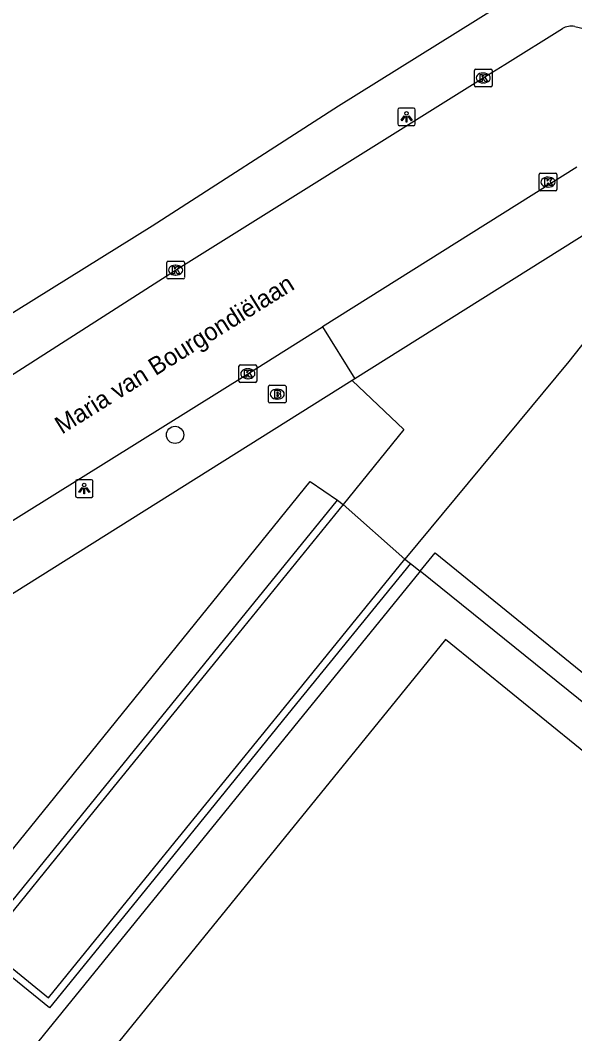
# Model space of a CAD drawing. Extents: x 159675 to 160530, y 382179 to 382901.
# Drawn here: x 160339.1 to 160370.5, y 382745.9 to 382803.2 of the extents above; entities that cross this region are included whole.
import ezdxf

# ---------------------------------------------------------------- set-up
doc = ezdxf.new("R2010")
doc.units = 0
for name, color, linetype in [('IMGEO_Boom', 7, 'Continuous'), ('IMGEO_Brandkraan', 7, 'Continuous'), ('IMGEO_Haag', 7, 'Continuous'), ('IMGEO_Kolk', 7, 'Continuous'), ('IMGEO_Lichtpunt', 7, 'Continuous'), ('IMGEO_Muur', 7, 'Continuous'), ('IMGEO_Openbare_ruimte_label', 7, 'Continuous'), ('IMGEO_Pand', 7, 'Continuous'), ('IMGEO_Rijbaan_lokaal_gesloten', 7, 'Continuous'), ('IMGEO_Rijbaan_lokaal_open', 7, 'Continuous'), ('IMGEO_Voetpad_open', 7, 'Continuous')]:
    doc.layers.add(name, color=color, linetype=linetype)

msp = doc.modelspace()

# ---------------------------------------------------------------- linework, layer by layer
at = {"layer": 'IMGEO_Boom'}
msp.add_circle((160347.837, 382779.78), 0.489, dxfattribs=at)
at = {"layer": 'IMGEO_Brandkraan'}
for p, q in [((160353.117, 382781.657), (160353.117, 382782.509)), ((160353.192, 382782.583), (160354.044, 382782.583)), ((160353.605, 382782.363), (160353.63, 382782.363)), ((160354.118, 382782.509), (160354.118, 382781.657)), ((160353.628, 382781.803), (160353.603, 382781.803)), ((160354.044, 382781.583), (160353.192, 382781.583))]:
    msp.add_line(p, q, dxfattribs=at)
for points in [[(160353.117, 382781.657), (160353.117, 382782.509)], [(160353.192, 382782.583), (160354.044, 382782.583)], [(160353.465, 382782.283), (160353.465, 382781.883), (160353.678, 382781.883)], [(160353.696, 382782.283), (160353.465, 382782.283)], [(160353.644, 382782.202), (160353.59, 382782.202), (160353.59, 382782.126)], [(160354.118, 382782.509), (160354.118, 382781.657)], [(160353.59, 382782.126), (160353.643, 382782.126)], [(160353.652, 382782.05), (160353.59, 382782.05), (160353.59, 382781.969)], [(160353.59, 382781.969), (160353.652, 382781.969)], [(160354.044, 382781.583), (160353.192, 382781.583)]]:
    msp.add_lwpolyline(points, dxfattribs=at)
for centre, radius, start, end in [((160353.194, 382782.507), 0.0765, 91.55205, 178.44795), ((160353.194, 382782.507), 0.0765, 91.55205, 178.44795), ((160353.645, 382782.164), 0.0379, 267.82845, 90.93552), ((160353.7, 382782.138), 0.145, 59.4692, 91.53667), ((160353.725, 382782.185), 0.0922, 285.51372, 58.15012), ((160354.042, 382782.507), 0.0765, 1.55205, 88.44795), ((160354.042, 382782.507), 0.0765, 1.55205, 88.44795), ((160353.194, 382781.659), 0.0765, 181.55205, 268.44795), ((160353.194, 382781.659), 0.0765, 181.55205, 268.44795), ((160353.653, 382782.009), 0.0404, 269.87594, 90.50774), ((160353.684, 382782.134), 0.251, 268.66757, 293.53466), ((160353.73, 382781.993), 0.105, 301.31148, 78.98903), ((160354.042, 382781.659), 0.0765, 271.55205, 358.44795), ((160354.042, 382781.659), 0.0765, 271.55205, 358.44795)]:
    msp.add_arc(centre, radius, start, end, dxfattribs=at)
for centre, major_axis, ratio, start_param, end_param in [((160353.604, 382782.083), (-0.387, 0.002), 0.722429, 4.712389, 7.853982), ((160353.629, 382782.083), (-0.39, 0.002), 0.717154, 1.570796, 4.712389)]:
    msp.add_ellipse(centre, major_axis=major_axis, ratio=ratio, start_param=start_param, end_param=end_param, dxfattribs=at)
at = {"layer": 'IMGEO_Haag'}
msp.add_lwpolyline([(160361.7, 382772.057), (160362.549, 382773.102), (160391, 382750), (160407.592, 382736.527), (160392.279, 382717.669)], dxfattribs=at)
at = {"layer": 'IMGEO_Kolk'}
for p, q in [((160364.776, 382799.551), (160364.776, 382800.403)), ((160364.851, 382800.477), (160365.703, 382800.477)), ((160365.264, 382800.257), (160365.289, 382800.257)), ((160365.777, 382800.403), (160365.777, 382799.551)), ((160365.703, 382799.477), (160364.851, 382799.477)), ((160365.287, 382799.697), (160365.262, 382799.697)), ((160368.445, 382793.657), (160368.445, 382794.509)), ((160368.52, 382794.583), (160369.372, 382794.583)), ((160368.933, 382794.363), (160368.958, 382794.363)), ((160369.446, 382794.509), (160369.446, 382793.657)), ((160368.956, 382793.803), (160368.931, 382793.803)), ((160369.372, 382793.583), (160368.52, 382793.583)), ((160347.369, 382788.675), (160347.369, 382789.527)), ((160347.444, 382789.601), (160348.296, 382789.601)), ((160347.857, 382789.381), (160347.882, 382789.381)), ((160348.37, 382789.527), (160348.37, 382788.675)), ((160348.296, 382788.601), (160347.444, 382788.601)), ((160347.88, 382788.821), (160347.855, 382788.821)), ((160351.455, 382782.813), (160351.455, 382783.665)), ((160351.53, 382783.739), (160352.382, 382783.739)), ((160351.943, 382783.519), (160351.968, 382783.519)), ((160352.456, 382783.665), (160352.456, 382782.813)), ((160351.966, 382782.959), (160351.941, 382782.959)), ((160352.382, 382782.739), (160351.53, 382782.739))]:
    msp.add_line(p, q, dxfattribs=at)
for points in [[(160364.776, 382799.551), (160364.776, 382800.403)], [(160364.851, 382800.477), (160365.703, 382800.477)], [(160365.097, 382800.177), (160365.22, 382800.177), (160365.22, 382800.026), (160365.35, 382800.177), (160365.514, 382800.177), (160365.368, 382800.026), (160365.521, 382799.777), (160365.369, 382799.777), (160365.284, 382799.941), (160365.22, 382799.874), (160365.22, 382799.777), (160365.097, 382799.777), (160365.097, 382800.177)], [(160365.777, 382800.403), (160365.777, 382799.551)], [(160365.703, 382799.477), (160364.851, 382799.477)], [(160368.445, 382793.657), (160368.445, 382794.509)], [(160368.52, 382794.583), (160369.372, 382794.583)], [(160368.766, 382794.283), (160368.889, 382794.283), (160368.889, 382794.132), (160369.019, 382794.283), (160369.183, 382794.283), (160369.037, 382794.132), (160369.19, 382793.883), (160369.038, 382793.883), (160368.953, 382794.047), (160368.889, 382793.98), (160368.889, 382793.883), (160368.766, 382793.883), (160368.766, 382794.283)], [(160369.446, 382794.509), (160369.446, 382793.657)], [(160369.372, 382793.583), (160368.52, 382793.583)], [(160347.369, 382788.675), (160347.369, 382789.527)], [(160347.444, 382789.601), (160348.296, 382789.601)], [(160347.69, 382789.301), (160347.813, 382789.301), (160347.813, 382789.15), (160347.943, 382789.301), (160348.107, 382789.301), (160347.961, 382789.15), (160348.114, 382788.901), (160347.962, 382788.901), (160347.877, 382789.065), (160347.813, 382788.998), (160347.813, 382788.901), (160347.69, 382788.901), (160347.69, 382789.301)], [(160348.37, 382789.527), (160348.37, 382788.675)], [(160348.296, 382788.601), (160347.444, 382788.601)], [(160351.455, 382782.813), (160351.455, 382783.665)], [(160351.53, 382783.739), (160352.382, 382783.739)], [(160351.776, 382783.439), (160351.899, 382783.439), (160351.899, 382783.288), (160352.029, 382783.439), (160352.193, 382783.439), (160352.047, 382783.288), (160352.2, 382783.039), (160352.048, 382783.039), (160351.963, 382783.203), (160351.899, 382783.136), (160351.899, 382783.039), (160351.776, 382783.039), (160351.776, 382783.439)], [(160352.456, 382783.665), (160352.456, 382782.813)], [(160352.382, 382782.739), (160351.53, 382782.739)]]:
    msp.add_lwpolyline(points, dxfattribs=at)
for centre, start, end in [((160364.853, 382800.401), 91.55205, 178.44795), ((160364.853, 382800.401), 91.55205, 178.44795), ((160365.701, 382800.401), 1.55205, 88.44795), ((160365.701, 382800.401), 1.55205, 88.44795), ((160364.853, 382799.553), 181.55205, 268.44795), ((160364.853, 382799.553), 181.55205, 268.44795), ((160365.701, 382799.553), 271.55205, 358.44795), ((160365.701, 382799.553), 271.55205, 358.44795), ((160368.522, 382794.507), 91.55205, 178.44795), ((160368.522, 382794.507), 91.55205, 178.44795), ((160369.37, 382794.507), 1.55205, 88.44795), ((160369.37, 382794.507), 1.55205, 88.44795), ((160368.522, 382793.659), 181.55205, 268.44795), ((160368.522, 382793.659), 181.55205, 268.44795), ((160369.37, 382793.659), 271.55205, 358.44795), ((160369.37, 382793.659), 271.55205, 358.44795), ((160347.446, 382789.525), 91.55205, 178.44795), ((160347.446, 382789.525), 91.55205, 178.44795), ((160348.294, 382789.525), 1.55205, 88.44795), ((160348.294, 382789.525), 1.55205, 88.44795), ((160347.446, 382788.677), 181.55205, 268.44795), ((160347.446, 382788.677), 181.55205, 268.44795), ((160348.294, 382788.677), 271.55205, 358.44795), ((160348.294, 382788.677), 271.55205, 358.44795), ((160351.532, 382783.663), 91.55205, 178.44795), ((160351.532, 382783.663), 91.55205, 178.44795), ((160352.38, 382783.663), 1.55205, 88.44795), ((160352.38, 382783.663), 1.55205, 88.44795), ((160351.532, 382782.815), 181.55205, 268.44795), ((160351.532, 382782.815), 181.55205, 268.44795), ((160352.38, 382782.815), 271.55205, 358.44795), ((160352.38, 382782.815), 271.55205, 358.44795)]:
    msp.add_arc(centre, 0.0765, start, end, dxfattribs=at)
for centre, major_axis, ratio, start_param, end_param in [((160365.263, 382799.977), (-0.387, 0.002), 0.722429, 4.712389, 7.853982), ((160365.288, 382799.977), (-0.39, 0.002), 0.717154, 1.570796, 4.712389), ((160368.932, 382794.083), (-0.387, 0.002), 0.722429, 4.712389, 7.853982), ((160368.957, 382794.083), (-0.39, 0.002), 0.717154, 1.570796, 4.712389), ((160347.856, 382789.101), (-0.387, 0.002), 0.722429, 4.712389, 7.853982), ((160347.881, 382789.101), (-0.39, 0.002), 0.717154, 1.570796, 4.712389), ((160351.942, 382783.239), (-0.387, 0.002), 0.722429, 4.712389, 7.853982), ((160351.967, 382783.239), (-0.39, 0.002), 0.717154, 1.570796, 4.712389)]:
    msp.add_ellipse(centre, major_axis=major_axis, ratio=ratio, start_param=start_param, end_param=end_param, dxfattribs=at)
at = {"layer": 'IMGEO_Lichtpunt'}
for p, q in [((160361.34, 382798.273), (160360.532, 382798.273)), ((160361.34, 382798.273), (160360.532, 382798.273)), ((160360.438, 382798.178), (160360.438, 382797.371)), ((160360.438, 382798.178), (160360.438, 382797.371)), ((160361.434, 382797.371), (160361.434, 382798.178)), ((160361.434, 382797.371), (160361.434, 382798.178)), ((160360.532, 382797.277), (160361.34, 382797.277)), ((160360.532, 382797.277), (160361.34, 382797.277)), ((160342.198, 382777.142), (160342.198, 382776.335)), ((160342.198, 382777.142), (160342.198, 382776.335)), ((160343.1, 382777.237), (160342.292, 382777.237)), ((160343.1, 382777.237), (160342.292, 382777.237)), ((160343.194, 382776.335), (160343.194, 382777.142)), ((160343.194, 382776.335), (160343.194, 382777.142)), ((160342.292, 382776.241), (160343.1, 382776.241)), ((160342.292, 382776.241), (160343.1, 382776.241))]:
    msp.add_line(p, q, dxfattribs=at)
for points in [[(160360.812, 382797.842), (160360.851, 382797.814), (160360.663, 382797.552), (160360.625, 382797.579), (160360.812, 382797.842)], [(160360.914, 382797.794), (160360.961, 382797.794), (160360.961, 382797.472), (160360.914, 382797.472), (160360.914, 382797.794)], [(160361.024, 382797.814), (160361.062, 382797.841), (160361.249, 382797.579), (160361.21, 382797.551), (160361.024, 382797.814)], [(160342.572, 382776.806), (160342.611, 382776.778), (160342.423, 382776.516), (160342.385, 382776.543), (160342.572, 382776.806)], [(160342.674, 382776.758), (160342.721, 382776.758), (160342.721, 382776.436), (160342.674, 382776.436), (160342.674, 382776.758)], [(160342.784, 382776.778), (160342.822, 382776.805), (160343.009, 382776.543), (160342.97, 382776.515), (160342.784, 382776.778)]]:
    msp.add_lwpolyline(points, dxfattribs=at)
for centre in [(160360.937, 382797.976), (160342.697, 382776.94)]:
    msp.add_circle(centre, 0.0994, dxfattribs=at)
for centre, start, end in [((160360.532, 382798.178), 90, 180), ((160360.532, 382798.178), 90, 180), ((160361.34, 382798.178), 0, 90), ((160361.34, 382798.178), 0, 90), ((160360.532, 382797.371), 180, 270), ((160360.532, 382797.371), 180, 270), ((160361.34, 382797.371), 270, 0), ((160361.34, 382797.371), 270, 360), ((160342.292, 382777.142), 90, 180), ((160342.292, 382777.142), 90, 180), ((160343.1, 382777.142), 0, 90), ((160343.1, 382777.142), 0, 90), ((160342.292, 382776.335), 180, 270), ((160342.292, 382776.335), 180, 270), ((160343.1, 382776.335), 270, 0), ((160343.1, 382776.335), 270, 360)]:
    msp.add_arc(centre, 0.0946, start, end, dxfattribs=at)
at = {"layer": 'IMGEO_Muur'}
for points in [[(160361.152, 382772.498), (160354.469, 382764.27), (160346.876, 382754.921), (160340.732, 382747.355), (160336.491, 382750.798), (160342.534, 382758.239), (160350.325, 382767.832), (160357.031, 382776.089)], [(160357.031, 382776.089), (160357.342, 382775.837)], [(160357.342, 382775.837), (160350.728, 382767.693), (160342.756, 382757.877), (160337.054, 382750.856), (160340.673, 382747.917), (160346.445, 382755.024), (160354.269, 382764.658), (160360.841, 382772.75)], [(160360.841, 382772.75), (160361.152, 382772.498)]]:
    msp.add_lwpolyline(points, dxfattribs=at)
at = {"layer": 'IMGEO_Pand'}
msp.add_lwpolyline([(160360.202, 382686.777), (160373.514, 382703.17), (160373.99, 382702.783), (160379.13, 382709.111), (160381.203, 382707.428), (160385.383, 382712.576), (160383.354, 382714.223), (160388.465, 382720.517), (160387.964, 382720.924), (160401.236, 382737.269), (160363.137, 382768.208), (160322.118, 382717.701), (160360.202, 382686.777)], dxfattribs=at)
at = {"layer": 'IMGEO_Rijbaan_lokaal_gesloten'}
msp.add_lwpolyline([(160357.342, 382775.837), (160360.841, 382772.75)], dxfattribs=at)
at = {"layer": 'IMGEO_Rijbaan_lokaal_open'}
for points in [[(160370.455, 382802.888), (160372.3, 382802.456)], [(160233.3, 382717.459), (160266.649, 382738.205), (160285.322, 382750), (160319.266, 382771.031), (160333.21, 382779.724), (160347.87, 382789.101), (160365.277, 382799.977), (160366.508, 382800.739), (160369.756, 382802.778)], [(160370.568, 382794.923), (160356.181, 382785.891)], [(160372.353, 382791.952), (160358.012, 382782.948)], [(160376.092, 382786.468), (160374.354, 382789.275), (160370.125, 382783.939), (160360.841, 382772.75)], [(160282.226, 382739.647), (160298.781, 382750), (160329.129, 382768.971), (160334.603, 382772.418), (160351.956, 382783.239), (160356.181, 382785.891)], [(160357.866, 382782.856), (160360.793, 382780.087), (160357.342, 382775.837)], [(160358.012, 382782.948), (160357.866, 382782.856)]]:
    msp.add_lwpolyline(points, dxfattribs=at)
msp.add_arc((160370.257, 382801.872), 1.035, 78.95292, 118.9334, dxfattribs=at)
at = {"layer": 'IMGEO_Voetpad_open'}
for points in [[(160409.327, 382827.356), (160372.665, 382804.367), (160368.285, 382805.376), (160357.09, 382798.388), (160346.544, 382791.581), (160279.71, 382750), (160279.619, 382749.944)], [(160356.181, 382785.891), (160358.012, 382782.948)], [(160357.866, 382782.856), (160305.531, 382750), (160285.03, 382737.24)], [(160317.757, 382717.941), (160311.605, 382722.938), (160333.51, 382750), (160355.476, 382777.138), (160357.031, 382776.089)], [(160361.152, 382772.498), (160361.7, 382772.057)], [(160361.7, 382772.057), (160343.79, 382750), (160317.757, 382717.941)], [(160391.679, 382718.147), (160390.343, 382719.214), (160404.841, 382737.313), (160389.088, 382750), (160361.7, 382772.057)]]:
    msp.add_lwpolyline(points, dxfattribs=at)

# ---------------------------------------------------------------- texts
at = {"layer": 'IMGEO_Openbare_ruimte_label'}
msp.add_text('Maria van Bourgondiëlaan', height=1, rotation=32.00538, dxfattribs=at).set_placement((160341.436, 382779.789))

doc.saveas('drawing.dxf')
